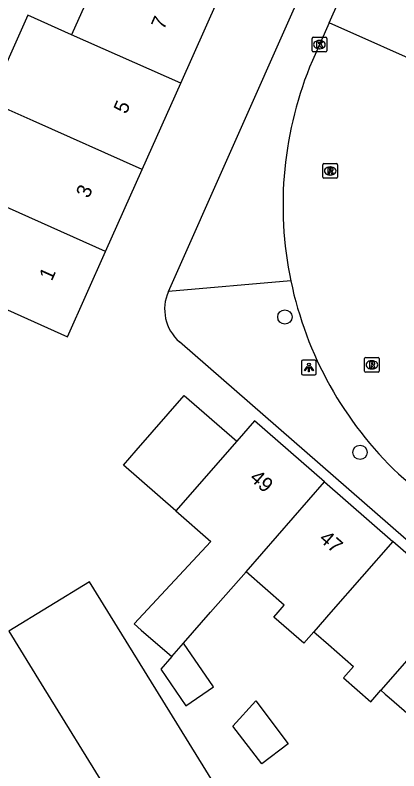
# Model space of a CAD drawing. Extents: x 160026 to 161302, y 384757 to 385701.
# Drawn here: x 160125 to 160151.3, y 385239.2 to 385290.8 of the extents above; entities that cross this region are included whole.
import ezdxf

# ---------------------------------------------------------------- set-up
doc = ezdxf.new("R2010")
doc.units = 0
for name, color, linetype in [('IMGEO_Boom', 7, 'Continuous'), ('IMGEO_Kolk', 7, 'Continuous'), ('IMGEO_Lichtpunt', 7, 'Continuous'), ('IMGEO_Pand', 7, 'Continuous'), ('IMGEO_Pand_nummerreeks', 7, 'Continuous'), ('IMGEO_Rijbaan_lokaal_gesloten', 7, 'Continuous'), ('IMGEO_Rijbaan_lokaal_open', 7, 'Continuous'), ('IMGEO_Rioolput', 7, 'Continuous'), ('IMGEO_Voetpad_open', 7, 'Continuous')]:
    doc.layers.add(name, color=color, linetype=linetype)

msp = doc.modelspace()

# ---------------------------------------------------------------- linework, layer by layer
at = {"layer": 'IMGEO_Boom'}
for centre in [(160143.471, 385270.189), (160148.607, 385260.933)]:
    msp.add_circle(centre, 0.489, dxfattribs=at)
at = {"layer": 'IMGEO_Kolk'}
for p, q in [((160145.33, 385288.389), (160145.33, 385289.241)), ((160145.405, 385289.315), (160146.257, 385289.315)), ((160145.818, 385289.095), (160145.843, 385289.095)), ((160146.331, 385289.241), (160146.331, 385288.389)), ((160145.841, 385288.535), (160145.816, 385288.535)), ((160146.257, 385288.315), (160145.405, 385288.315))]:
    msp.add_line(p, q, dxfattribs=at)
for points in [[(160145.33, 385288.389), (160145.33, 385289.241)], [(160145.405, 385289.315), (160146.257, 385289.315)], [(160145.651, 385289.015), (160145.774, 385289.015), (160145.774, 385288.864), (160145.904, 385289.015), (160146.068, 385289.015), (160145.922, 385288.864), (160146.075, 385288.615), (160145.923, 385288.615), (160145.838, 385288.779), (160145.774, 385288.712), (160145.774, 385288.615), (160145.651, 385288.615), (160145.651, 385289.015)], [(160146.331, 385289.241), (160146.331, 385288.389)], [(160146.257, 385288.315), (160145.405, 385288.315)]]:
    msp.add_lwpolyline(points, dxfattribs=at)
for centre, start, end in [((160145.407, 385289.239), 91.552, 178.448), ((160145.407, 385289.239), 91.552, 178.448), ((160146.255, 385289.239), 1.552, 88.448), ((160146.255, 385289.239), 1.552, 88.448), ((160145.407, 385288.391), 181.552, 268.448), ((160145.407, 385288.391), 181.552, 268.448), ((160146.255, 385288.391), 271.552, 358.448), ((160146.255, 385288.391), 271.552, 358.448)]:
    msp.add_arc(centre, 0.0765, start, end, dxfattribs=at)
for centre, major_axis, ratio, start_param, end_param in [((160145.817, 385288.815), (-0.387, 0.002), 0.722429, 4.712389, 7.853982), ((160145.842, 385288.815), (-0.39, 0.002), 0.717154, 1.570796, 4.712389)]:
    msp.add_ellipse(centre, major_axis=major_axis, ratio=ratio, start_param=start_param, end_param=end_param, dxfattribs=at)
at = {"layer": 'IMGEO_Lichtpunt'}
for p, q in [((160144.614, 385267.136), (160144.614, 385266.329)), ((160144.614, 385267.136), (160144.614, 385266.329)), ((160145.516, 385267.231), (160144.708, 385267.231)), ((160145.516, 385267.231), (160144.708, 385267.231)), ((160145.61, 385266.329), (160145.61, 385267.136)), ((160145.61, 385266.329), (160145.61, 385267.136)), ((160144.708, 385266.235), (160145.516, 385266.235)), ((160144.708, 385266.235), (160145.516, 385266.235))]:
    msp.add_line(p, q, dxfattribs=at)
for points in [[(160144.988, 385266.8), (160145.027, 385266.772), (160144.839, 385266.51), (160144.801, 385266.537), (160144.988, 385266.8)], [(160145.2, 385266.772), (160145.238, 385266.799), (160145.425, 385266.537), (160145.386, 385266.509), (160145.2, 385266.772)], [(160145.09, 385266.752), (160145.137, 385266.752), (160145.137, 385266.43), (160145.09, 385266.43), (160145.09, 385266.752)]]:
    msp.add_lwpolyline(points, dxfattribs=at)
msp.add_circle((160145.113, 385266.934), 0.0994, dxfattribs=at)
for centre, start, end in [((160144.708, 385267.136), 90, 180), ((160144.708, 385267.136), 90, 180), ((160145.516, 385267.136), 0, 90), ((160145.516, 385267.136), 0, 90), ((160144.708, 385266.329), 180, 270), ((160144.708, 385266.329), 180, 270), ((160145.516, 385266.329), 270, 0), ((160145.516, 385266.329), 270, 360)]:
    msp.add_arc(centre, 0.0946, start, end, dxfattribs=at)
at = {"layer": 'IMGEO_Pand'}
for points in [[(160131.444, 385295.193), (160128.903, 385289.492)], [(160136.356, 385286.17), (160138.898, 385291.872)], [(160128.903, 385289.492), (160125.909, 385290.827), (160123.281, 385284.931), (160123.585, 385284.796)], [(160136.356, 385286.17), (160128.903, 385289.492)], [(160133.729, 385280.275), (160136.356, 385286.17)], [(160133.729, 385280.275), (160126.275, 385283.597), (160123.585, 385284.796)], [(160131.229, 385274.667), (160133.729, 385280.275)], [(160123.775, 385277.989), (160121.179, 385272.164), (160124.068, 385270.877), (160128.633, 385268.842), (160131.229, 385274.667)], [(160131.229, 385274.667), (160123.775, 385277.989)], [(160136.02, 385256.933), (160132.441, 385260.064), (160133.309, 385261.057), (160136.6, 385264.82), (160140.182, 385261.688)], [(160146.189, 385258.906), (160141.407, 385263.089), (160140.182, 385261.688)], [(160140.182, 385261.688), (160136.02, 385256.933)], [(160140.817, 385252.763), (160146.189, 385258.906)], [(160146.189, 385258.906), (160150.84, 385254.838)], [(160136.02, 385256.933), (160138.421, 385254.834), (160133.181, 385249.207), (160133.667, 385248.782), (160135.745, 385246.964)], [(160150.84, 385254.838), (160146.608, 385250), (160145.444, 385248.669)], [(160155.416, 385250.836), (160150.84, 385254.838)], [(160136.547, 385247.881), (160138.4, 385250), (160140.817, 385252.763)], [(160145.444, 385248.669), (160144.761, 385247.888), (160142.72, 385249.672), (160143.007, 385250), (160143.426, 385250.48), (160140.817, 385252.763)], [(160132.337, 385248.492), (160130.12, 385252.088), (160124.615, 385248.695), (160126.832, 385245.099), (160136.156, 385229.972), (160141.661, 385233.366), (160135.133, 385243.956), (160132.337, 385248.492)], [(160155.416, 385250.836), (160154.685, 385250), (160150.022, 385244.67)], [(160145.444, 385248.669), (160145.609, 385248.524), (160146.442, 385247.795), (160148.164, 385246.29), (160147.477, 385245.504), (160149.332, 385243.881), (160150.022, 385244.67)], [(160135.745, 385246.964), (160134.991, 385246.102), (160136.7, 385243.608), (160138.588, 385244.902), (160136.547, 385247.881)], [(160135.745, 385246.964), (160136.547, 385247.881)], [(160150.022, 385244.67), (160150.33, 385244.4), (160150.589, 385244.174), (160152.822, 385242.22), (160152.141, 385241.441), (160154.1, 385239.727)], [(160141.48, 385243.938), (160143.706, 385241.003), (160141.89, 385239.626), (160139.923, 385242.219), (160141.48, 385243.938)]]:
    msp.add_lwpolyline(points, dxfattribs=at)
at = {"layer": 'IMGEO_Rijbaan_lokaal_gesloten'}
for points in [[(160146.489, 385290.296), (160145.349, 385287.724)], [(160151.23, 385259.454), (160159.103, 385252.594)]]:
    msp.add_lwpolyline(points, dxfattribs=at)
for centre, radius, start, end in [((160168.71, 385277.841), 25.366, 157.0679, 191.7963), ((160168.728, 385277.843), 25.384, 191.7936, 226.4224)]:
    msp.add_arc(centre, radius, start, end, dxfattribs=at)
at = {"layer": 'IMGEO_Rijbaan_lokaal_open'}
for points in [[(160146.489, 385290.296), (160147.908, 385293.496)], [(160153.752, 385287.065), (160146.489, 385290.296)]]:
    msp.add_lwpolyline(points, dxfattribs=at)
at = {"layer": 'IMGEO_Rioolput'}
for p, q in [((160146.067, 385279.748), (160146.067, 385280.6)), ((160146.142, 385280.674), (160146.994, 385280.674)), ((160146.555, 385280.454), (160146.58, 385280.454)), ((160147.068, 385280.6), (160147.068, 385279.748)), ((160146.578, 385279.894), (160146.553, 385279.894)), ((160146.994, 385279.674), (160146.142, 385279.674)), ((160148.917, 385266.488), (160148.917, 385267.34)), ((160148.992, 385267.414), (160149.844, 385267.414)), ((160149.918, 385267.34), (160149.918, 385266.488)), ((160149.405, 385267.194), (160149.43, 385267.194)), ((160149.844, 385266.414), (160148.992, 385266.414)), ((160149.428, 385266.634), (160149.403, 385266.634))]:
    msp.add_line(p, q, dxfattribs=at)
for points in [[(160146.067, 385279.748), (160146.067, 385280.6)], [(160146.142, 385280.674), (160146.994, 385280.674)], [(160146.656, 385280.372), (160146.404, 385280.374), (160146.404, 385279.974)], [(160146.582, 385280.293), (160146.528, 385280.293), (160146.528, 385280.212)], [(160146.528, 385280.212), (160146.58, 385280.212)], [(160147.068, 385280.6), (160147.068, 385279.748)], [(160146.404, 385279.974), (160146.528, 385279.974), (160146.528, 385280.136), (160146.539, 385280.136)], [(160146.586, 385280.107), (160146.657, 385279.974), (160146.797, 385279.974), (160146.732, 385280.1)], [(160146.994, 385279.674), (160146.142, 385279.674)], [(160148.917, 385266.488), (160148.917, 385267.34)], [(160148.992, 385267.414), (160149.844, 385267.414)], [(160149.918, 385267.34), (160149.918, 385266.488)], [(160149.506, 385267.112), (160149.254, 385267.114), (160149.254, 385266.714)], [(160149.254, 385266.714), (160149.378, 385266.714), (160149.378, 385266.876), (160149.389, 385266.876)], [(160149.432, 385267.033), (160149.378, 385267.033), (160149.378, 385266.952)], [(160149.378, 385266.952), (160149.43, 385266.952)], [(160149.436, 385266.847), (160149.507, 385266.714), (160149.647, 385266.714), (160149.582, 385266.84)], [(160149.844, 385266.414), (160148.992, 385266.414)]]:
    msp.add_lwpolyline(points, dxfattribs=at)
for centre, radius, start, end in [((160146.144, 385280.598), 0.0765, 91.552, 178.448), ((160146.144, 385280.598), 0.0765, 91.552, 178.448), ((160146.564, 385280.401), 0.19, 274.7715, 282.9687), ((160146.588, 385280.197), 0.0964, 77.0061, 93.1865), ((160146.602, 385280.254), 0.0378, 276.6634, 79.6772), ((160146.655, 385280.262), 0.109, 350.3612, 89.416), ((160146.653, 385280.262), 0.112, 277.5842, 350.9817), ((160146.992, 385280.598), 0.0765, 1.552, 88.448), ((160146.992, 385280.598), 0.0765, 1.552, 88.448), ((160146.144, 385279.75), 0.0765, 181.552, 268.448), ((160146.144, 385279.75), 0.0765, 181.552, 268.448), ((160146.538, 385280.083), 0.0533, 26.0293, 88.6989), ((160146.637, 385280.047), 0.108, 29.5134, 73.7905), ((160146.992, 385279.75), 0.0765, 271.552, 358.448), ((160146.992, 385279.75), 0.0765, 271.552, 358.448), ((160148.994, 385267.338), 0.0765, 91.552, 178.448), ((160148.994, 385267.338), 0.0765, 91.552, 178.448), ((160149.842, 385267.338), 0.0765, 1.552, 88.448), ((160149.842, 385267.338), 0.0765, 1.552, 88.448), ((160149.388, 385266.823), 0.0533, 26.0293, 88.6989), ((160149.414, 385267.141), 0.19, 274.7715, 282.9687), ((160149.438, 385266.937), 0.0964, 77.0061, 93.1865), ((160149.452, 385266.994), 0.0378, 276.6634, 79.6772), ((160149.505, 385267.002), 0.109, 350.3612, 89.416), ((160149.503, 385267.002), 0.112, 277.5842, 350.9817), ((160149.487, 385266.787), 0.108, 29.5134, 73.7905), ((160148.994, 385266.49), 0.0765, 181.552, 268.448), ((160148.994, 385266.49), 0.0765, 181.552, 268.448), ((160149.842, 385266.49), 0.0765, 271.552, 358.448), ((160149.842, 385266.49), 0.0765, 271.552, 358.448)]:
    msp.add_arc(centre, radius, start, end, dxfattribs=at)
for centre, major_axis, ratio, start_param, end_param in [((160146.554, 385280.174), (-0.387, 0.002), 0.722429, 4.712389, 7.853982), ((160146.579, 385280.174), (-0.39, 0.002), 0.717154, 1.570796, 4.712389), ((160149.404, 385266.914), (-0.387, 0.002), 0.722429, 4.712389, 7.853982), ((160149.429, 385266.914), (-0.39, 0.002), 0.717154, 1.570796, 4.712389)]:
    msp.add_ellipse(centre, major_axis=major_axis, ratio=ratio, start_param=start_param, end_param=end_param, dxfattribs=at)
at = {"layer": 'IMGEO_Voetpad_open'}
for points in [[(160135.513, 385271.933), (160153.09, 385311.574)], [(160143.88, 385272.655), (160135.513, 385271.933)], [(160189.897, 385221.607), (160189.22, 385222.221), (160157.452, 385250), (160136.269, 385268.493)]]:
    msp.add_lwpolyline(points, dxfattribs=at)
msp.add_arc((160138.227, 385270.726), 2.97, 156.0273, 228.7621, dxfattribs=at)

# ---------------------------------------------------------------- texts
at = {"layer": 'IMGEO_Pand_nummerreeks'}
for s, rotation, p in [('7', 65.9762, (160135.205, 385289.778)), ('5', 65.9761, (160132.638, 385284.017)), ('3', 65.9761, (160130.07, 385278.257)), ('1', 65.9762, (160127.55, 385272.601)), ('49', 318.8273, (160141.002, 385259.087)), ('47', 318.8273, (160145.751, 385254.933))]:
    msp.add_text(s, height=1, rotation=rotation, dxfattribs=at).set_placement(p)

doc.saveas('drawing.dxf')
